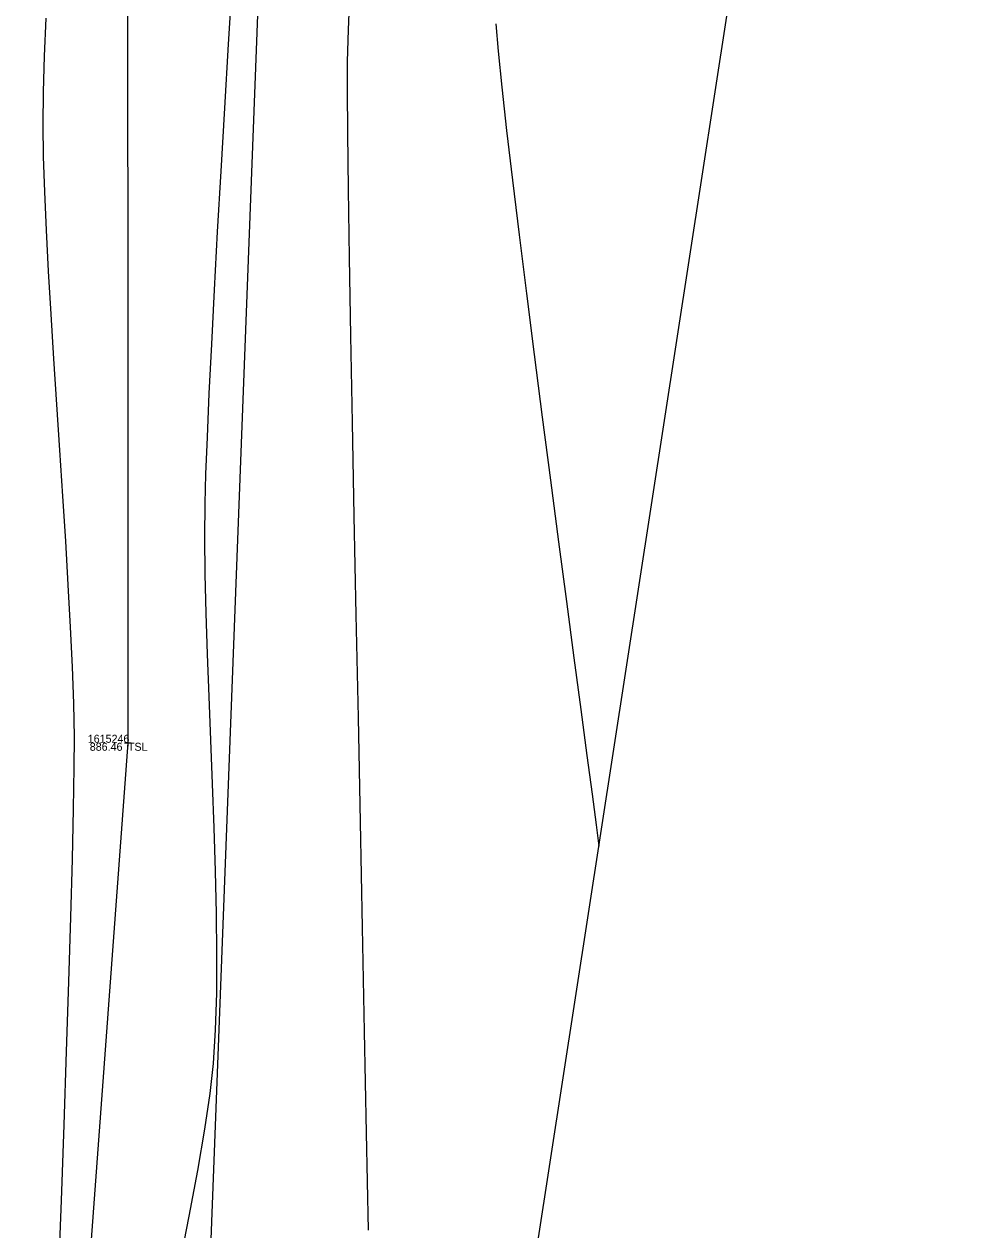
# Model space of a CAD drawing. Extents: x 1957117 to 1971063, y 701601 to 715861.
# Drawn here: x 1962736.1 to 1962778, y 702431.6 to 702484.4 of the extents above; entities that cross this region are included whole.
import ezdxf

# ---------------------------------------------------------------- set-up
doc = ezdxf.new("R2010")
doc.units = 0
for name, color, linetype in [('DT_X_Break_Line', 7, 'Continuous'), ('DT_X_Contour_Minor', 7, 'Continuous'), ('DT_X_TIN_Hull', 7, 'Continuous'), ('PV_P_Drive', 7, 'Continuous'), ('PV_P_Shoulder', 7, 'Continuous'), ('RS_Raster1', 7, 'Continuous'), ('RW_X_Esmt_RR', 7, 'Continuous'), ('SC_Scratch1', 7, 'Continuous')]:
    doc.layers.add(name, color=color, linetype=linetype)

msp = doc.modelspace()

# ---------------------------------------------------------------- linework, layer by layer
at = {"layer": 'DT_X_Break_Line'}
msp.add_lwpolyline([(1962752.132, 702702.919), (1962747.065, 702649.147), (1962745.48, 702606.97), (1962743.008, 702552.829), (1962740.623, 702503.302), (1962740.641, 702452.933), (1962736.982, 702403.388), (1962741.529, 702352.919), (1962733.397, 702302.963), (1962742.046, 702251.987), (1962742.053, 702202.145), (1962741.582, 702152.179), (1962738.197, 702102.408), (1962725.619, 702053.061)], dxfattribs=at)
at = {"layer": 'DT_X_Contour_Minor'}
for points in [[(1962742.897, 702430.061), (1962743.325, 702432.231), (1962743.7, 702434.235), (1962744.01, 702436.038), (1962744.242, 702437.606), (1962744.385, 702438.907), (1962744.476, 702440.38), (1962744.524, 702441.979), (1962744.537, 702443.684), (1962744.519, 702445.472), (1962744.477, 702447.325), (1962744.417, 702449.22), (1962744.345, 702451.136), (1962744.267, 702453.053), (1962744.189, 702454.95), (1962744.118, 702456.806), (1962744.058, 702458.6), (1962744.017, 702460.311), (1962744.001, 702461.918), (1962744.014, 702463.4), (1962744.052, 702464.679), (1962744.115, 702466.293), (1962744.2, 702468.2), (1962744.305, 702470.359), (1962744.428, 702472.728), (1962744.565, 702475.265), (1962744.715, 702477.93), (1962744.874, 702480.682), (1962745.039, 702483.478), (1962745.209, 702486.277)], [(1962742.897, 702430.061), (1962743.325, 702432.231), (1962743.7, 702434.235), (1962744.01, 702436.038), (1962744.242, 702437.606), (1962744.385, 702438.907), (1962744.476, 702440.38), (1962744.524, 702441.979), (1962744.537, 702443.684), (1962744.519, 702445.472), (1962744.477, 702447.325), (1962744.417, 702449.22), (1962744.345, 702451.136), (1962744.267, 702453.053), (1962744.189, 702454.95), (1962744.118, 702456.806), (1962744.058, 702458.6), (1962744.017, 702460.311), (1962744.001, 702461.918), (1962744.014, 702463.4), (1962744.052, 702464.679), (1962744.115, 702466.293), (1962744.2, 702468.2), (1962744.305, 702470.359), (1962744.428, 702472.728), (1962744.565, 702475.265), (1962744.715, 702477.93), (1962744.874, 702480.682), (1962745.039, 702483.478), (1962745.209, 702486.277)], [(1962750.329, 702485.592), (1962750.276, 702484.098), (1962750.238, 702482.711), (1962750.23, 702481.477), (1962750.242, 702479.592), (1962750.272, 702477.125), (1962750.318, 702474.148), (1962750.378, 702470.728), (1962750.449, 702466.938), (1962750.529, 702462.846), (1962750.615, 702458.522), (1962750.706, 702454.036), (1962750.799, 702449.458), (1962750.891, 702444.859), (1962750.981, 702440.307), (1962751.066, 702435.873), (1962751.144, 702431.627)], [(1962750.329, 702485.592), (1962750.276, 702484.098), (1962750.238, 702482.711), (1962750.23, 702481.477), (1962750.242, 702479.592), (1962750.272, 702477.125), (1962750.318, 702474.148), (1962750.378, 702470.728), (1962750.449, 702466.938), (1962750.529, 702462.846), (1962750.615, 702458.522), (1962750.706, 702454.036), (1962750.799, 702449.458), (1962750.891, 702444.859), (1962750.981, 702440.307), (1962751.066, 702435.873), (1962751.144, 702431.627)], [(1962737.044, 702484.607), (1962736.977, 702482.957), (1962736.935, 702481.399), (1962736.92, 702479.95), (1962736.937, 702478.567), (1962736.984, 702477.023), (1962737.057, 702475.342), (1962737.151, 702473.548), (1962737.261, 702471.666), (1962737.384, 702469.717), (1962737.514, 702467.728), (1962737.647, 702465.721), (1962737.779, 702463.72), (1962737.904, 702461.749), (1962738.019, 702459.833), (1962738.119, 702457.994), (1962738.2, 702456.257), (1962738.256, 702454.646), (1962738.283, 702453.184), (1962738.279, 702451.845), (1962738.251, 702450.046), (1962738.2, 702447.846), (1962738.13, 702445.306), (1962738.044, 702442.483), (1962737.944, 702439.438), (1962737.834, 702436.231), (1962737.715, 702432.92), (1962737.592, 702429.565)], [(1962737.044, 702484.607), (1962736.977, 702482.957), (1962736.935, 702481.399), (1962736.92, 702479.95), (1962736.937, 702478.567), (1962736.984, 702477.023), (1962737.057, 702475.342), (1962737.151, 702473.548), (1962737.261, 702471.666), (1962737.384, 702469.717), (1962737.514, 702467.728), (1962737.647, 702465.721), (1962737.779, 702463.72), (1962737.904, 702461.749), (1962738.019, 702459.833), (1962738.119, 702457.994), (1962738.2, 702456.257), (1962738.256, 702454.646), (1962738.283, 702453.184), (1962738.279, 702451.845), (1962738.251, 702450.046), (1962738.2, 702447.846), (1962738.13, 702445.306), (1962738.044, 702442.483), (1962737.944, 702439.438), (1962737.834, 702436.231), (1962737.715, 702432.92), (1962737.592, 702429.565)], [(1962756.729, 702484.362), (1962756.83, 702483.17), (1962756.991, 702481.599), (1962757.203, 702479.702), (1962757.459, 702477.53), (1962757.751, 702475.139), (1962758.071, 702472.579), (1962758.412, 702469.904), (1962758.765, 702467.166), (1962759.124, 702464.418), (1962759.479, 702461.714), (1962759.824, 702459.105), (1962760.151, 702456.645), (1962760.452, 702454.386), (1962760.719, 702452.381), (1962760.945, 702450.683), (1962761.121, 702449.344), (1962761.241, 702448.418)], [(1962756.729, 702484.362), (1962756.83, 702483.17), (1962756.991, 702481.599), (1962757.203, 702479.702), (1962757.459, 702477.53), (1962757.751, 702475.139), (1962758.071, 702472.579), (1962758.412, 702469.904), (1962758.765, 702467.166), (1962759.124, 702464.418), (1962759.479, 702461.714), (1962759.824, 702459.105), (1962760.151, 702456.645), (1962760.452, 702454.386), (1962760.719, 702452.381), (1962760.945, 702450.683), (1962761.121, 702449.344), (1962761.241, 702448.418)]]:
    msp.add_lwpolyline(points, dxfattribs=at)
at = {"layer": 'DT_X_TIN_Hull'}
msp.add_lwpolyline([(1962757.576, 702251.621), (1962759.026, 702351.713), (1962754.137, 702402.367), (1962769.625, 702502.771), (1962771.847, 702605.545), (1962775.888, 702647.495), (1962778.042, 702697.695)], dxfattribs=at)
at = {"layer": 'PV_P_Drive'}
for p, q in [((1962740.641, 702453.079), (1962740.641, 702452.787)), ((1962740.495, 702452.933), (1962740.787, 702452.933)), ((1962740.641, 702452.933), (1962740.641, 702452.933))]:
    msp.add_line(p, q, dxfattribs=at)
at = {"layer": 'RW_X_Esmt_RR'}
msp.add_lwpolyline([(1962729.176, 702035.621), (1962771.351, 703140.475)], dxfattribs=at)

# ---------------------------------------------------------------- texts
at = {"layer": 'PV_P_Shoulder'}
msp.add_text('886.46', height=0.35, dxfattribs=at).set_placement((1962738.971, 702452.583))
at = {"layer": 'RS_Raster1'}
msp.add_text('1615246', height=0.35, dxfattribs=at).set_placement((1962738.883, 702452.933))
at = {"layer": 'SC_Scratch1'}
msp.add_text('TSL', height=0.35, dxfattribs=at).set_placement((1962740.641, 702452.583))

doc.saveas('drawing.dxf')
